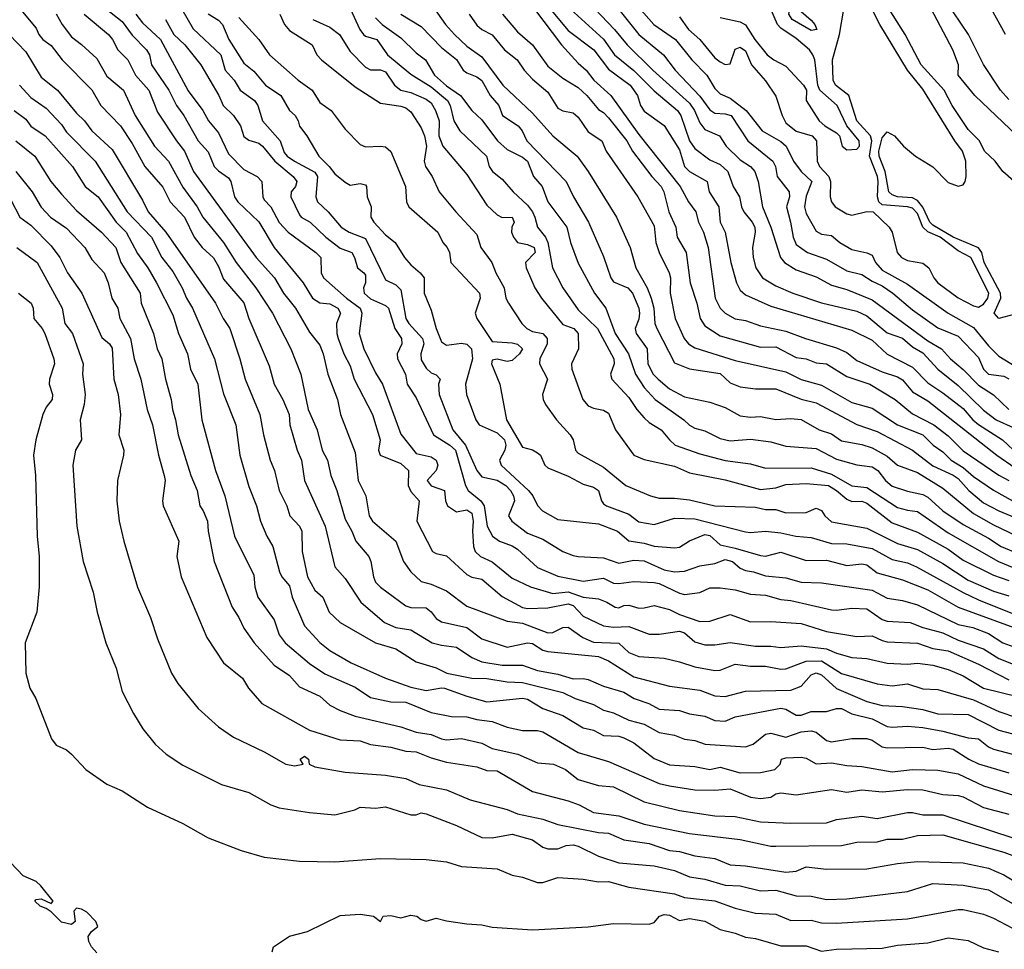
# Model space of a CAD drawing. Header units: metres. Extents: x -46681 to -43747, y -240911 to -237677.
# Tile 440 of 656: x -44790 to -44693, y -239508 to -239416. Entities that reach past the tile are written whole.
import ezdxf

# ---------------------------------------------------------------- set-up
doc = ezdxf.new("R2010")
doc.units = ezdxf.units.M
doc.layers.add('CONTOUR_INDEX', color=1, linetype='Continuous')
doc.layers.add('CONTOUR_INTER', color=3, linetype='Continuous')

msp = doc.modelspace()

# ---------------------------------------------------------------- linework, layer by layer
at = {"layer": 'CONTOUR_INDEX'}
for points, elevation in [([(-44730.095, -239413.149), (-44727.141, -239416.52), (-44724.997, -239418.02), (-44723.369, -239420.02), (-44721.894, -239421.52), (-44721.095, -239422.836), (-44720.595, -239423.36), (-44719.595, -239423.807), (-44718.029, -239425.02), (-44716.445, -239427.02), (-44714.595, -239428.064), (-44714.057, -239428.52), (-44713.34, -239430.02), (-44712.595, -239431.04), (-44711.537, -239432.02), (-44712.095, -239433.448), (-44712.254, -239434.52), (-44712.095, -239435.177), (-44711.095, -239436.905), (-44710.595, -239437.21), (-44709.595, -239437.357), (-44708.779, -239438.02), (-44707.595, -239438.734), (-44706.095, -239439.065), (-44705.595, -239439.293), (-44705.247, -239440.02), (-44704.595, -239440.78), (-44702.095, -239442.162), (-44698.095, -239445), (-44695.595, -239446.407), (-44694.095, -239448.247), (-44693.095, -239449.251), (-44689.095, -239451.67)], 75), ([(-44738.916, -239415.02), (-44736.234, -239418.52), (-44734.595, -239420.335), (-44733.816, -239421.02), (-44733.034, -239422.02), (-44731.383, -239423.52), (-44728.595, -239427.368), (-44724.522, -239432.52), (-44723.699, -239434.02), (-44722.973, -239435.02), (-44722.72, -239436.02), (-44722.222, -239437.02), (-44721.773, -239438.52), (-44721.082, -239443.52), (-44720.593, -239444.52), (-44720.086, -239445.02), (-44719.095, -239445.559), (-44718.095, -239445.73), (-44716.595, -239446.263), (-44714.095, -239446.777), (-44712.152, -239447.52), (-44709.095, -239448.42), (-44708.095, -239448.898), (-44707.095, -239449.677), (-44704.595, -239450.789), (-44703.095, -239451.287), (-44702.595, -239451.591), (-44701.595, -239452.754), (-44700.095, -239453.668), (-44693.29, -239459.02), (-44689.678, -239461.52)], 80), ([(-44691.095, -239445.009), (-44693.095, -239445.519), (-44693.558, -239445.02), (-44692.899, -239443.52), (-44692.921, -239443.02), (-44694.523, -239440.02), (-44694.745, -239439.02), (-44695.095, -239438.57), (-44697.595, -239437.522), (-44699.595, -239436.338), (-44699.894, -239436.02), (-44700.595, -239434.541), (-44701.095, -239433.884), (-44701.595, -239433.629), (-44703.099, -239433.52), (-44703.595, -239433.337), (-44703.953, -239433.02), (-44704.292, -239431.02), (-44704.877, -239429.52), (-44704.916, -239429.02), (-44704.595, -239427.704), (-44704.095, -239427.127), (-44703.378, -239427.52), (-44702.487, -239428.52), (-44701.31, -239429.52), (-44699.595, -239430.569), (-44698.095, -239432.102), (-44697.095, -239432.462), (-44696.595, -239432.353), (-44696.391, -239432.02), (-44696.304, -239431.52), (-44696.346, -239430.02), (-44696.682, -239429.02), (-44697.418, -239428.02), (-44700.595, -239422.911), (-44702.083, -239421.02), (-44704.811, -239416.52), (-44705.861, -239414.52)], 75), ([(-44783.333, -239415.52), (-44780.94, -239417.52), (-44780.544, -239418.02), (-44780.033, -239419.02), (-44779.042, -239420.02), (-44778.282, -239421.52), (-44776.956, -239423.02), (-44776.095, -239425.16), (-44774.246, -239428.02), (-44773.455, -239429.02), (-44772.568, -239431.02), (-44766.358, -239439.52), (-44764.561, -239441.52), (-44763.666, -239443.02), (-44762.48, -239444.52), (-44761.095, -239446.87), (-44760.095, -239448.158), (-44759.767, -239449.02), (-44759.314, -239451.02), (-44758.361, -239453.52), (-44758.053, -239455.02), (-44756.595, -239458.742), (-44756.309, -239461.52), (-44755.551, -239463.02), (-44755.211, -239465.02), (-44754.906, -239465.52), (-44752.595, -239467.506), (-44751.827, -239469.52), (-44751.093, -239470.52), (-44750.095, -239471.47), (-44749.095, -239471.757), (-44747.595, -239472.405), (-44745.595, -239473.925), (-44741.595, -239475.412), (-44740.095, -239475.594), (-44737.595, -239476.543), (-44737.095, -239476.505), (-44736.095, -239476.016), (-44735.595, -239476), (-44734.119, -239477.02), (-44733.095, -239477.467), (-44730.595, -239477.555), (-44729.595, -239478.494), (-44728.595, -239478.873), (-44726.095, -239479.061), (-44724.595, -239479.403), (-44723.095, -239479.914), (-44721.095, -239480.267), (-44720.595, -239480.233), (-44719.095, -239479.653), (-44717.595, -239479.849), (-44716.095, -239479.822), (-44714.595, -239480.149), (-44714.095, -239480.086), (-44712.095, -239479.347), (-44710.595, -239479.307), (-44708.595, -239480.548), (-44705.095, -239481.59), (-44703.595, -239481.784), (-44702.095, -239481.592), (-44700.595, -239482.082), (-44699.095, -239482.131), (-44695.595, -239483.162), (-44693.095, -239484.295), (-44689.595, -239485.505)], 95), ([(-44771.095, -239415.468), (-44770.095, -239416.085), (-44769.699, -239416.52), (-44769.063, -239418.02), (-44767.595, -239420.356), (-44766.595, -239421.142), (-44765.462, -239422.52), (-44763.934, -239423.52), (-44763.095, -239425.018), (-44762.517, -239425.52), (-44762.226, -239426.02), (-44762.095, -239426.554), (-44761.38, -239427.52), (-44760.198, -239429.52), (-44759.16, -239430.52), (-44758.595, -239431.254), (-44757.595, -239432.098), (-44757.095, -239432.369), (-44756.095, -239432.227), (-44755.595, -239432.356), (-44755.487, -239432.52), (-44755.411, -239433.52), (-44755.022, -239434.52), (-44755.064, -239435.52), (-44754.769, -239436.02), (-44753.595, -239437.283), (-44752.658, -239438.02), (-44751.741, -239439.52), (-44751.095, -239440.249), (-44750.172, -239441.02), (-44749.798, -239441.52), (-44749.785, -239443.02), (-44749.095, -239444.697), (-44748.597, -239446.52), (-44748.095, -239447.825), (-44747.595, -239448.179), (-44746.095, -239447.954), (-44745.595, -239448.056), (-44745.13, -239448.52), (-44745.027, -239449.52), (-44745.7, -239452.02), (-44745.626, -239453.02), (-44744.689, -239455.52), (-44744.369, -239456.02), (-44742.595, -239456.815), (-44741.876, -239457.52), (-44741.748, -239458.02), (-44741.842, -239458.52), (-44742.347, -239459.52), (-44742.209, -239460.02), (-44739.509, -239462.52), (-44739.06, -239463.02), (-44738.595, -239464.001), (-44738.101, -239464.52), (-44736.595, -239465.377), (-44732.595, -239465.805), (-44730.714, -239466.52), (-44729.595, -239467.487), (-44728.095, -239467.691), (-44727.095, -239467.995), (-44725.095, -239468.178), (-44724.595, -239468.08), (-44723.595, -239467.485), (-44722.095, -239466.852), (-44721.595, -239466.933), (-44720.595, -239467.871), (-44719.095, -239468.182), (-44716.595, -239468.929), (-44716.095, -239468.979), (-44714.595, -239468.605), (-44712.095, -239469.418), (-44710.095, -239469.388), (-44708.095, -239469.895), (-44706.595, -239469.75), (-44706.095, -239469.846), (-44705.095, -239470.624), (-44702.595, -239471.331), (-44700.095, -239472.321), (-44697.095, -239474.01), (-44691.595, -239476.021)], 90), ([(-44754.595, -239415.866), (-44753.923, -239416.52), (-44752.095, -239417.848), (-44750.595, -239419.308), (-44749.648, -239420.02), (-44748.758, -239421.52), (-44747.595, -239422.571), (-44746.207, -239423.52), (-44745.101, -239425.02), (-44744.095, -239425.92), (-44742.564, -239428.02), (-44741.595, -239428.87), (-44740.095, -239429.619), (-44739.592, -239430.02), (-44739.01, -239431.52), (-44738.14, -239432.52), (-44737.587, -239434.02), (-44735.72, -239436.52), (-44735.34, -239438.02), (-44734.595, -239440.069), (-44732.984, -239443.02), (-44731.879, -239444.52), (-44730.956, -239447.02), (-44729.625, -239449.02), (-44728.935, -239451.02), (-44728.095, -239452.354), (-44727.008, -239453.52), (-44724.159, -239455.52), (-44723.595, -239456.064), (-44723.095, -239456.352), (-44722.095, -239456.63), (-44720.595, -239457.384), (-44719.595, -239457.594), (-44717.595, -239457.431), (-44715.595, -239457.705), (-44714.095, -239458.142), (-44711.095, -239458.359), (-44709.095, -239459.416), (-44707.095, -239459.957), (-44705.595, -239460.16), (-44705.018, -239460.52), (-44704.272, -239461.52), (-44703.595, -239462.065), (-44702.095, -239462.58), (-44700.595, -239462.903), (-44700.095, -239463.177), (-44698.595, -239464.503), (-44696.595, -239465.864), (-44694.095, -239467.206), (-44692.839, -239468.02), (-44691.095, -239468.754)], 85), ([(-44790.268, -239425.02), (-44789.095, -239425.871), (-44788.595, -239426.559), (-44787.196, -239427.52), (-44784.49, -239430.52), (-44783.261, -239432.52), (-44781.961, -239433.52), (-44780.194, -239436.02), (-44779.214, -239437.02), (-44778.095, -239439.136), (-44777.065, -239440.52), (-44776.199, -239442.02), (-44774.595, -239445.163), (-44774.024, -239447.02), (-44773.145, -239449.02), (-44772.839, -239450.52), (-44772.133, -239452.02), (-44771.728, -239455.52), (-44770.369, -239460.52), (-44769.47, -239463.02), (-44768.518, -239467.02), (-44766.595, -239470.863), (-44766.504, -239472.02), (-44766.22, -239473.02), (-44764.595, -239475.28), (-44764.095, -239476.733), (-44763.518, -239477.52), (-44761.095, -239479.588), (-44759.595, -239480.582), (-44756.595, -239481.92), (-44755.095, -239482.935), (-44753.095, -239483.362), (-44751.595, -239483.405), (-44749.095, -239484.411), (-44747.095, -239484.801), (-44745.595, -239484.832), (-44744.595, -239485.115), (-44743.095, -239485.285), (-44741.595, -239485.858), (-44740.095, -239486.183), (-44738.595, -239486.185), (-44738.095, -239486.322), (-44734.595, -239488.353), (-44731.595, -239489.25), (-44726.595, -239491.417), (-44725.595, -239491.647), (-44723.095, -239492.026), (-44721.095, -239492.056), (-44719.595, -239491.929), (-44717.595, -239492.747), (-44716.595, -239492.905), (-44715.595, -239492.758), (-44715.095, -239492.446), (-44714.595, -239492.327), (-44713.095, -239492.543), (-44709.595, -239492.005), (-44708.095, -239492.264), (-44706.595, -239492.041), (-44704.595, -239492.248), (-44702.095, -239491.999), (-44700.595, -239492.041), (-44698.595, -239492.512), (-44697.095, -239492.595), (-44696.595, -239492.731), (-44694.595, -239493.772), (-44692.095, -239494.441)], 100), ([(-44789.822, -239443.02), (-44788.564, -239444.02), (-44788.376, -239444.52), (-44788.325, -239445.52), (-44787.491, -239446.52), (-44787.234, -239447.02), (-44786.322, -239449.52), (-44786.278, -239450.02), (-44786.77, -239451.52), (-44786.791, -239452.02), (-44786.453, -239453.02), (-44786.491, -239453.52), (-44787.095, -239454.291), (-44787.438, -239455.02), (-44788.106, -239457.52), (-44788.336, -239459.02), (-44788.155, -239461.02), (-44787.996, -239467.02), (-44787.784, -239469.02), (-44787.771, -239472.02), (-44788.03, -239474.52), (-44789.162, -239477.52), (-44789.1, -239480.52), (-44788.702, -239482.02), (-44788.112, -239483.02), (-44786.553, -239487.02), (-44786.095, -239487.644), (-44785.095, -239488.096), (-44784.6, -239488.52), (-44783.195, -239490.02), (-44781.095, -239491.492), (-44779.595, -239492.143), (-44777.095, -239493.74), (-44773.595, -239495.369), (-44771.095, -239496.759), (-44767.853, -239498.02), (-44765.595, -239498.682), (-44762.095, -239499.066), (-44758.595, -239499.158), (-44754.095, -239498.803), (-44749.595, -239498.909), (-44747.595, -239499.155), (-44746.095, -239499.601), (-44742.595, -239499.824), (-44741.095, -239500.452), (-44740.095, -239500.651), (-44738.595, -239501.17), (-44738.095, -239501.172), (-44736.595, -239500.69), (-44734.095, -239500.867), (-44732.595, -239501.131), (-44731.595, -239501.093), (-44729.595, -239501.648), (-44725.095, -239502.286), (-44724.095, -239502.672), (-44721.095, -239502.996), (-44719.095, -239503.727), (-44717.095, -239504.206), (-44715.095, -239504.315), (-44713.595, -239504.925), (-44711.595, -239504.888), (-44710.595, -239505.17), (-44709.095, -239505.192), (-44702.095, -239504.771), (-44697.095, -239503.856), (-44696.595, -239503.856), (-44694.595, -239504.304), (-44693.595, -239504.697), (-44691.096, -239506.02)], 105), ([(-44782.095, -239508.125), (-44782.617, -239507.52), (-44782.896, -239507.02), (-44782.934, -239506.52), (-44782.608, -239506.02), (-44781.992, -239505.52), (-44782.179, -239505.02), (-44783.095, -239504.126), (-44783.595, -239503.829), (-44784.095, -239503.731), (-44784.369, -239504.02), (-44784.233, -239505.02), (-44784.595, -239505.334), (-44785.595, -239505.098), (-44786.595, -239504.089), (-44787.095, -239503.736), (-44787.679, -239503.52), (-44788.202, -239503.02), (-44788.095, -239502.868), (-44787.595, -239502.802), (-44786.595, -239503.265), (-44786.394, -239503.02), (-44787.604, -239501.52), (-44788.095, -239501.07), (-44789.377, -239500.52), (-44790.595, -239499.245)], 105)]:
    msp.add_lwpolyline(points, dxfattribs=dict(at, elevation=elevation))
at = {"layer": 'CONTOUR_INTER'}
for points, elevation in [([(-44692.418, -239417.52), (-44695.987, -239411.02)], 79), ([(-44691.279, -239427.52), (-44695.45, -239423.52), (-44697.098, -239421.52), (-44697.079, -239420.52), (-44697.617, -239419.02), (-44701.317, -239412.02)], 77), ([(-44738.595, -239413.472), (-44735.595, -239417.129), (-44733.053, -239419.02), (-44731.595, -239420.922), (-44729.48, -239422.52), (-44728.741, -239423.52), (-44728.432, -239424.52), (-44728.095, -239425.08), (-44726.095, -239426.499), (-44724.595, -239428.894), (-44724.094, -239430.52), (-44723.595, -239431.026), (-44721.861, -239432.02), (-44721.675, -239433.02), (-44720.712, -239434.52), (-44720.573, -239436.02), (-44720.075, -239437.02), (-44719.519, -239440.02), (-44718.968, -239442.02), (-44718.595, -239442.738), (-44718.095, -239443.187), (-44715.595, -239444.312), (-44707.595, -239446.691), (-44705.595, -239447.668), (-44704.095, -239449.048), (-44701.595, -239450.323), (-44700.095, -239451.887), (-44698.595, -239452.861), (-44696.595, -239454.406), (-44695.664, -239455.52), (-44695.095, -239455.996), (-44692.71, -239457.52), (-44691.102, -239459.02)], 79), ([(-44733.595, -239414.274), (-44731.011, -239417.02), (-44729.773, -239418.52), (-44727.218, -239421.02), (-44723.595, -239424.28), (-44723.1, -239425.02), (-44722.595, -239426.231), (-44722.095, -239426.871), (-44720.657, -239427.52), (-44719.998, -239428.52), (-44718.595, -239429.894), (-44717.6, -239430.52), (-44717.164, -239431.02), (-44716.845, -239432.02), (-44716.409, -239434.52), (-44715.576, -239436.52), (-44714.638, -239439.52), (-44714.224, -239440.02), (-44713.095, -239440.737), (-44711.095, -239441.407), (-44709.595, -239442.24), (-44708.095, -239442.668), (-44705.595, -239443.678), (-44700.095, -239447.723), (-44698.74, -239448.52), (-44697.862, -239449.52), (-44696.595, -239450.552), (-44695.095, -239452.1), (-44693.595, -239453.072), (-44692.095, -239454.528)], 77), ([(-44731.358, -239414.02), (-44728.617, -239417.52), (-44726.18, -239419.52), (-44725.017, -239421.02), (-44722.595, -239423.586), (-44721.595, -239424.941), (-44721.095, -239425.262), (-44720.095, -239425.335), (-44719.501, -239425.52), (-44717.867, -239428.02), (-44715.37, -239430.02), (-44715.137, -239430.52), (-44714.964, -239431.52), (-44713.775, -239433.02), (-44713.733, -239433.52), (-44714.044, -239434.52), (-44713.63, -239436.02), (-44713.383, -239437.52), (-44713.095, -239438.217), (-44711.976, -239439.02), (-44710.095, -239439.679), (-44708.095, -239440.819), (-44706.595, -239441.188), (-44705.595, -239441.851), (-44704.595, -239442.315), (-44703.547, -239443.02), (-44701.595, -239444.677), (-44699.095, -239446.46), (-44697.095, -239447.272), (-44695.095, -239449.382), (-44694.589, -239450.52), (-44694.095, -239451.016), (-44692.595, -239451.232), (-44692.095, -239451.479)], 76), ([(-44789.595, -239415.071), (-44788.095, -239416.9), (-44787.828, -239417.52), (-44787.418, -239418.02), (-44786.595, -239418.586), (-44785.519, -239420.02), (-44782.595, -239422.987), (-44781.703, -239424.52), (-44779.751, -239426.52), (-44778.595, -239428.271), (-44777.347, -239430.52), (-44775.595, -239432.57), (-44774.869, -239434.02), (-44773.43, -239435.52), (-44772.479, -239437.52), (-44771.706, -239438.52), (-44770.595, -239439.556), (-44770.095, -239440.41), (-44769.595, -239441.651), (-44767.595, -239443.986), (-44767.079, -239445.52), (-44765.095, -239450.207), (-44764.61, -239452.02), (-44763.741, -239453.52), (-44763.11, -239455.02), (-44763.041, -239456.02), (-44762.335, -239458.52), (-44761.907, -239459.52), (-44761.605, -239461.52), (-44759.556, -239466.02), (-44758.602, -239470.02), (-44757.595, -239471.203), (-44756.031, -239473.52), (-44753.691, -239475.52), (-44752.595, -239476.007), (-44751.095, -239476.256), (-44749.008, -239477.52), (-44748.095, -239477.778), (-44746.595, -239477.964), (-44745.095, -239478.982), (-44744.095, -239479.414), (-44742.095, -239479.75), (-44740.095, -239479.746), (-44738.595, -239480.265), (-44736.595, -239480.615), (-44735.095, -239481.098), (-44734.095, -239481.055), (-44733.595, -239481.167), (-44732.095, -239481.81), (-44730.095, -239482.418), (-44729.08, -239483.02), (-44727.626, -239483.52), (-44726.595, -239484.074), (-44724.595, -239484.227), (-44723.595, -239484.539), (-44722.095, -239484.761), (-44721.095, -239485.188), (-44720.095, -239485.263), (-44719.095, -239484.833), (-44714.595, -239483.978), (-44714.095, -239484.089), (-44713.095, -239484.678), (-44712.595, -239484.672), (-44711.595, -239484.305), (-44710.095, -239484.295), (-44709.095, -239484.012), (-44708.595, -239484.016), (-44707.595, -239484.544), (-44705.595, -239485.046), (-44704.095, -239485.784), (-44703.595, -239485.867), (-44702.095, -239485.765), (-44700.595, -239485.899), (-44698.595, -239486.254), (-44696.095, -239486.918), (-44695.095, -239487.018), (-44694.095, -239487.801), (-44693.595, -239488.03), (-44691.095, -239488.673)], 97), ([(-44781.143, -239415.02), (-44779.595, -239416.235), (-44778.595, -239417.574), (-44777.201, -239419.02), (-44776.906, -239419.52), (-44776.685, -239420.52), (-44774.985, -239423.02), (-44774.237, -239424.52), (-44773.502, -239425.52), (-44772.095, -239427.996), (-44771.095, -239429.079), (-44770.522, -239430.52), (-44770.095, -239430.965), (-44769.095, -239431.657), (-44768.878, -239432.02), (-44768.514, -239433.52), (-44768.183, -239434.02), (-44766.095, -239435.994), (-44764.593, -239438.52), (-44761.749, -239442.02), (-44760.81, -239443.52), (-44760.095, -239443.979), (-44759.095, -239444.091), (-44758.325, -239444.52), (-44758.054, -239445.02), (-44758.428, -239446.02), (-44758.415, -239447.02), (-44758.276, -239447.52), (-44757.735, -239449.02), (-44757.095, -239450.212), (-44756.688, -239451.52), (-44754.897, -239455.02), (-44754.138, -239457.52), (-44754.285, -239458.52), (-44754.126, -239459.02), (-44752.095, -239459.834), (-44751.335, -239460.52), (-44751.356, -239462.02), (-44751.095, -239462.619), (-44750.28, -239463.52), (-44750.522, -239465.52), (-44748.986, -239468.52), (-44748.595, -239468.73), (-44747.595, -239468.938), (-44745.595, -239470.791), (-44745.095, -239471.068), (-44744.095, -239471.253), (-44742.095, -239472.954), (-44740.095, -239474.049), (-44739.595, -239474.145), (-44737.595, -239474.069), (-44735.595, -239473.677), (-44735.095, -239473.851), (-44734.095, -239474.907), (-44732.095, -239475.847), (-44731.095, -239475.994), (-44729.595, -239475.923), (-44727.595, -239476.689), (-44726.595, -239476.68), (-44724.595, -239476.384), (-44724.095, -239476.534), (-44723.095, -239477.43), (-44722.095, -239477.728), (-44721.095, -239477.729), (-44719.595, -239477.51), (-44717.095, -239477.867), (-44715.595, -239477.85), (-44714.595, -239477.99), (-44712.595, -239477.838), (-44710.095, -239478.132), (-44709.095, -239478.571), (-44707.595, -239478.98), (-44706.095, -239479.095), (-44704.095, -239479.527), (-44702.095, -239479.655), (-44701.095, -239479.526), (-44699.595, -239479.734), (-44698.095, -239480.18), (-44696.595, -239480.801), (-44694.595, -239482.008), (-44691.095, -239482.877)], 94), ([(-44773.714, -239415.02), (-44772.595, -239416.937), (-44769.869, -239419.52), (-44769.429, -239421.02), (-44768.529, -239422.02), (-44767.944, -239423.02), (-44766.542, -239424.02), (-44766.222, -239424.52), (-44765.743, -239426.02), (-44764.011, -239428.02), (-44763.595, -239429.166), (-44763.31, -239429.52), (-44762.578, -239430.02), (-44760.595, -239431.103), (-44760.33, -239431.52), (-44760.491, -239433.52), (-44760.316, -239434.02), (-44759.253, -239435.02), (-44757.972, -239436.52), (-44757.208, -239437.02), (-44755.595, -239437.645), (-44753.595, -239441.721), (-44752.595, -239442.227), (-44752.095, -239442.718), (-44751.605, -239445.52), (-44751.312, -239446.02), (-44749.941, -239447.52), (-44749.834, -239448.02), (-44750.12, -239449.02), (-44750.095, -239449.599), (-44749.595, -239450.443), (-44749.095, -239450.908), (-44748.595, -239451.077), (-44748.22, -239451.52), (-44748.378, -239452.02), (-44748.313, -239453.02), (-44746.971, -239456.52), (-44745.714, -239458.02), (-44744.595, -239460.527), (-44744.095, -239461.166), (-44742.595, -239461.492), (-44741.735, -239462.02), (-44741.258, -239462.52), (-44740.964, -239463.02), (-44740.862, -239463.52), (-44741.476, -239465.02), (-44741.128, -239465.52), (-44739.595, -239466.718), (-44738.095, -239467.297), (-44736.095, -239468.517), (-44735.095, -239468.902), (-44734.595, -239469.029), (-44732.095, -239469.138), (-44730.595, -239469.676), (-44729.095, -239469.384), (-44728.095, -239469.456), (-44726.095, -239470.319), (-44725.095, -239470.514), (-44724.095, -239470.477), (-44722.595, -239469.933), (-44721.095, -239469.718), (-44720.095, -239469.319), (-44719.354, -239469.52), (-44718.595, -239470.184), (-44718.095, -239470.4), (-44717.281, -239470.52), (-44716.095, -239470.924), (-44714.095, -239471.138), (-44712.595, -239471.543), (-44710.595, -239471.628), (-44705.595, -239472.349), (-44704.095, -239473.113), (-44702.595, -239473.358), (-44701.095, -239473.799), (-44697.095, -239475.714), (-44695.639, -239476.02), (-44694.095, -239476.613), (-44692.684, -239477.52), (-44691.595, -239477.917)], 91), ([(-44757.095, -239414.962), (-44756.142, -239417.02), (-44755.776, -239417.52), (-44755.595, -239417.689), (-44754.45, -239418.02), (-44753.399, -239419.52), (-44751.095, -239421.434), (-44749.095, -239422.66), (-44747.505, -239424.02), (-44747.212, -239424.52), (-44746.858, -239426.02), (-44746.281, -239427.02), (-44743.635, -239429.52), (-44743.387, -239430.52), (-44743.035, -239431.02), (-44742.095, -239431.77), (-44741.019, -239433.02), (-44739.595, -239434.342), (-44739.109, -239435.02), (-44738.859, -239435.52), (-44738.622, -239436.52), (-44737.83, -239437.52), (-44737.602, -239438.02), (-44737.132, -239440.52), (-44736.119, -239442.52), (-44734.595, -239444.67), (-44732.678, -239446.52), (-44731.081, -239449.52), (-44731.036, -239450.02), (-44731.405, -239451.02), (-44731.262, -239451.52), (-44729.595, -239453.316), (-44728.815, -239454.52), (-44728.095, -239455.332), (-44727.595, -239455.807), (-44726.416, -239456.52), (-44725.595, -239457.521), (-44725.011, -239458.02), (-44722.595, -239458.877), (-44720.095, -239459.552), (-44717.595, -239459.888), (-44716.095, -239460.302), (-44711.595, -239460.282), (-44709.595, -239460.887), (-44707.595, -239462.032), (-44706.095, -239462.217), (-44703.095, -239464.166), (-44702.095, -239464.45), (-44701.095, -239464.561), (-44698.095, -239466.695), (-44693.131, -239469.52), (-44691.595, -239470.119)], 86), ([(-44749.106, -239414.52), (-44747.703, -239416.52), (-44746.787, -239417.52), (-44745.595, -239418.65), (-44744.095, -239419.702), (-44742.029, -239422.52), (-44739.095, -239425.277), (-44737.095, -239427.514), (-44734.686, -239429.52), (-44733.594, -239431.02), (-44730.825, -239435.52), (-44729.48, -239438.52), (-44728.901, -239440.52), (-44727.786, -239442.52), (-44727.389, -239443.52), (-44727.13, -239444.52), (-44727.023, -239446.02), (-44726.845, -239446.52), (-44725.095, -239449.918), (-44723.595, -239450.494), (-44720.595, -239450.968), (-44719.595, -239451.877), (-44718.595, -239452.263), (-44717.095, -239452.486), (-44715.095, -239452.483), (-44712.595, -239453.492), (-44711.095, -239453.841), (-44707.095, -239455.996), (-44705.095, -239456.67), (-44701.595, -239458.539), (-44699.595, -239460.075), (-44697.595, -239460.983), (-44697.095, -239461.334), (-44696.036, -239462.52), (-44694.595, -239463.713), (-44693.095, -239464.519), (-44691.095, -239465.339)], 83), ([(-44735.358, -239415.02), (-44732.095, -239417.983), (-44730.999, -239419.52), (-44729.095, -239421.055), (-44727.095, -239423.078), (-44724.779, -239425.02), (-44724.468, -239425.52), (-44723.596, -239428.02), (-44723.095, -239428.749), (-44721.595, -239429.888), (-44720.595, -239430.332), (-44719.812, -239431.02), (-44719.285, -239432.52), (-44718.674, -239433.52), (-44718.485, -239434.52), (-44718.251, -239435.02), (-44717.427, -239436.02), (-44717.175, -239436.52), (-44717.118, -239437.02), (-44717.405, -239438.52), (-44717.339, -239439.52), (-44717.076, -239440.52), (-44716.421, -239441.52), (-44715.095, -239442.309), (-44713.401, -239443.02), (-44710.595, -239444.004), (-44707.095, -239444.812), (-44706.095, -239445.26), (-44704.095, -239446.935), (-44702.595, -239447.487), (-44701.595, -239448.313), (-44700.595, -239448.932), (-44699.095, -239450.537), (-44697.095, -239452.146), (-44694.595, -239454.564), (-44693.353, -239455.52), (-44691.595, -239456.331)], 78), ([(-44724.595, -239415.778), (-44723.699, -239417.02), (-44722.598, -239418.02), (-44721.095, -239419.828), (-44720.595, -239420.209), (-44720.095, -239420.484), (-44719.595, -239420.393), (-44719.095, -239418.952), (-44718.595, -239418.758), (-44718.095, -239419.125), (-44717.5, -239420.52), (-44716.095, -239422.1), (-44715.095, -239423.611), (-44714.478, -239425.52), (-44714.095, -239426.235), (-44713.095, -239427.036), (-44711.516, -239427.52), (-44711.082, -239428.02), (-44710.998, -239430.02), (-44710.781, -239430.52), (-44709.846, -239431.52), (-44709.696, -239432.02), (-44709.712, -239433.52), (-44709.598, -239434.02), (-44709.218, -239434.52), (-44708.095, -239435.213), (-44707.595, -239435.351), (-44706.095, -239434.969), (-44705.476, -239435.02), (-44703.9, -239436.52), (-44703.595, -239437.026), (-44703.132, -239439.02), (-44702.679, -239439.52), (-44702.095, -239439.811), (-44700.595, -239440.061), (-44699.997, -239440.52), (-44699.502, -239441.52), (-44699.093, -239442.02), (-44697.095, -239443.506), (-44695.595, -239444.283), (-44695.095, -239444.408), (-44694.595, -239444.105), (-44694.176, -239443.52), (-44694.077, -239443.02), (-44695.857, -239439.52), (-44697.095, -239438.847), (-44698.884, -239437.52), (-44700.095, -239436.977), (-44700.574, -239436.52), (-44701.095, -239435.162), (-44701.595, -239434.639), (-44702.095, -239434.5), (-44704.595, -239434.316), (-44704.939, -239434.02), (-44705.046, -239433.52), (-44704.984, -239432.02), (-44705.073, -239431.52), (-44705.852, -239429.52), (-44705.607, -239428.02), (-44705.735, -239427.52), (-44707.105, -239426.02), (-44707.888, -239423.52), (-44709.185, -239422.52), (-44709.416, -239422.02), (-44709.509, -239420.02), (-44708.793, -239417.52), (-44708.365, -239415.02)], 74), ([(-44720.595, -239415.82), (-44718.595, -239416.274), (-44718.095, -239416.55), (-44717.171, -239418.02), (-44715.959, -239419.52), (-44715.291, -239420.02), (-44714.095, -239420.629), (-44712.348, -239422.52), (-44712.063, -239423.02), (-44712.089, -239424.02), (-44710.813, -239426.02), (-44710.254, -239426.52), (-44709.095, -239427.204), (-44708.82, -239427.52), (-44708.533, -239428.52), (-44708.095, -239428.897), (-44707.095, -239428.835), (-44706.817, -239428.52), (-44706.853, -239428.02), (-44708.075, -239426.52), (-44709.045, -239424.52), (-44710.757, -239423.02), (-44710.932, -239422.52), (-44711.245, -239420.02), (-44711.422, -239419.52), (-44711.781, -239419.02), (-44713.095, -239417.921), (-44714.595, -239416.895), (-44714.94, -239416.52), (-44715.598, -239415.02)], 73), ([(-44713.712, -239415.02), (-44713.595, -239414.891), (-44713.095, -239414.904), (-44712.595, -239415.231), (-44711.595, -239416.11), (-44711.244, -239416.52), (-44711.032, -239417.02), (-44711.595, -239417.131), (-44713.479, -239416.02), (-44713.79, -239415.52), (-44713.712, -239415.02)], 74), ([(-44691.595, -239431.999), (-44692.7, -239431.02), (-44693.46, -239430.02), (-44694.482, -239429.02), (-44694.99, -239428.02), (-44696.095, -239426.897), (-44697.68, -239424.52), (-44698.477, -239423.02), (-44700.735, -239420.52), (-44702.328, -239417.52), (-44703.907, -239415.02)], 76), ([(-44692.095, -239423.929), (-44692.926, -239423.02), (-44694.595, -239420.476), (-44696.076, -239417.52), (-44697.595, -239415.267)], 78), ([(-44786.095, -239415.488), (-44785.531, -239416.52), (-44784.595, -239417.749), (-44783.595, -239418.483), (-44782.095, -239419.878), (-44781.095, -239421.618), (-44779.466, -239423.02), (-44778.32, -239425.52), (-44776.39, -239428.52), (-44775.034, -239430.02), (-44773.595, -239432.591), (-44772.177, -239434.52), (-44771.648, -239435.52), (-44769.595, -239438.03), (-44768.329, -239440.02), (-44766.399, -239442.52), (-44764.75, -239445.02), (-44762.937, -239448.52), (-44761.965, -239451.02), (-44761.246, -239454.52), (-44760.366, -239456.52), (-44759.854, -239458.52), (-44759.334, -239459.52), (-44759, -239461.02), (-44758.411, -239462.52), (-44757.595, -239465.34), (-44756.924, -239466.52), (-44756.539, -239467.52), (-44755.262, -239469.02), (-44755.056, -239469.52), (-44754.807, -239471.02), (-44754.595, -239471.537), (-44754.095, -239472.042), (-44751.595, -239473.887), (-44751.095, -239474.04), (-44749.595, -239474.094), (-44749.095, -239474.47), (-44748.595, -239475.12), (-44748.095, -239475.462), (-44745.595, -239476.03), (-44744.095, -239477.134), (-44741.595, -239477.948), (-44739.595, -239477.545), (-44739.095, -239477.596), (-44738.095, -239478.261), (-44737.595, -239478.389), (-44732.595, -239478.868), (-44731.595, -239479.305), (-44729.095, -239480.905), (-44725.595, -239481.818), (-44722.595, -239482.221), (-44721.095, -239482.749), (-44720.095, -239482.816), (-44718.095, -239482.316), (-44713.595, -239482.202), (-44712.595, -239481.807), (-44711.595, -239480.693), (-44711.095, -239480.488), (-44710.595, -239480.679), (-44709.095, -239482.044), (-44706.095, -239483.311), (-44704.595, -239483.727), (-44702.595, -239483.801), (-44700.595, -239484.097), (-44699.095, -239484.545), (-44696.095, -239484.62), (-44693.095, -239486.144), (-44690.095, -239486.95)], 96), ([(-44778.233, -239415.52), (-44777.595, -239416.368), (-44775.809, -239418.02), (-44773.095, -239423.071), (-44771.633, -239425.02), (-44771.091, -239426.02), (-44770.095, -239427.215), (-44769.095, -239429.297), (-44767.595, -239430.846), (-44766.28, -239431.52), (-44765.796, -239432.02), (-44765.712, -239433.52), (-44765.595, -239433.83), (-44764.926, -239434.52), (-44764.095, -239436.052), (-44763.221, -239437.02), (-44760.479, -239439.02), (-44759.996, -239439.52), (-44759.972, -239441.02), (-44759.72, -239441.52), (-44757.449, -239443.52), (-44756.097, -239444.52), (-44755.945, -239445.02), (-44756.223, -239447.02), (-44755.743, -239448.52), (-44754.595, -239450.911), (-44753.911, -239452.02), (-44752.095, -239456.939), (-44750.595, -239458.839), (-44749.095, -239459.193), (-44748.592, -239459.52), (-44748.44, -239460.02), (-44748.616, -239460.52), (-44749.504, -239461.52), (-44749.095, -239462.042), (-44747.774, -239462.52), (-44747.689, -239463.52), (-44747.479, -239464.02), (-44746.595, -239464.595), (-44745.595, -239464.424), (-44745.095, -239464.757), (-44744.95, -239465.52), (-44745.03, -239466.52), (-44744.932, -239468.02), (-44744.775, -239468.52), (-44744.236, -239469.02), (-44743.095, -239469.558), (-44741.095, -239471.156), (-44739.311, -239472.02), (-44737.095, -239472.665), (-44735.595, -239472.517), (-44734.095, -239473.038), (-44732.595, -239473.206), (-44731.761, -239473.52), (-44730.942, -239474.02), (-44730.595, -239474.071), (-44730.095, -239473.856), (-44729.595, -239473.834), (-44728.595, -239474.102), (-44728.095, -239474.084), (-44727.095, -239473.86), (-44725.595, -239474.235), (-44724.595, -239474.73), (-44722.595, -239475.436), (-44721.595, -239475.393), (-44719.595, -239474.748), (-44717.595, -239475.465), (-44715.595, -239475.428), (-44712.595, -239475.612), (-44710.095, -239476.422), (-44707.095, -239476.901), (-44705.595, -239476.845), (-44704.595, -239477.321), (-44704.095, -239477.421), (-44701.095, -239477.575), (-44699.595, -239478.098), (-44698.095, -239478.313), (-44695.095, -239479.648), (-44692.095, -239481.179)], 93), ([(-44775.322, -239416.02), (-44774.495, -239417.52), (-44773.4, -239418.52), (-44771.832, -239420.52), (-44770.041, -239423.52), (-44769.637, -239424.52), (-44768.609, -239425.52), (-44767.925, -239426.52), (-44767.595, -239427.571), (-44767.095, -239427.924), (-44766.095, -239428.239), (-44765.74, -239428.52), (-44764.544, -239430.02), (-44762.733, -239431.52), (-44762.366, -239432.02), (-44762.499, -239432.52), (-44762.904, -239433.02), (-44762.956, -239433.52), (-44762.095, -239435.303), (-44761.927, -239435.52), (-44761.054, -239436.02), (-44759.485, -239437.52), (-44758.095, -239438.581), (-44756.937, -239439.02), (-44756.652, -239439.52), (-44756.372, -239440.52), (-44755.735, -239441.02), (-44755.595, -239441.268), (-44755.584, -239442.02), (-44755.769, -239442.52), (-44755.708, -239443.02), (-44755.095, -239443.599), (-44753.595, -239444.262), (-44753.326, -239444.52), (-44752.688, -239446.52), (-44752.04, -239447.52), (-44752.003, -239448.02), (-44752.453, -239449.02), (-44752.437, -239449.52), (-44751.632, -239451.02), (-44751.464, -239452.02), (-44750.595, -239453.367), (-44748.884, -239457.02), (-44747.272, -239458.02), (-44746.705, -239458.52), (-44745.714, -239462.02), (-44745.457, -239462.52), (-44744.206, -239463.52), (-44743.875, -239464.02), (-44743.572, -239466.02), (-44743.064, -239467.02), (-44742.369, -239467.52), (-44741.095, -239467.956), (-44740.595, -239468.28), (-44738.595, -239470.113), (-44736.595, -239470.973), (-44734.095, -239471.464), (-44732.095, -239471.155), (-44731.095, -239471.641), (-44730.595, -239471.697), (-44729.095, -239471.474), (-44727.095, -239471.588), (-44726.595, -239471.68), (-44724.595, -239472.635), (-44724.095, -239472.756), (-44722.595, -239472.574), (-44721.595, -239472.121), (-44720.595, -239472.106), (-44719.095, -239472.304), (-44717.595, -239472.72), (-44716.095, -239472.82), (-44714.595, -239473.257), (-44713.595, -239473.365), (-44709.595, -239474.276), (-44709.095, -239474.326), (-44707.595, -239474.124), (-44706.095, -239474.189), (-44704.595, -239475.243), (-44704.095, -239475.384), (-44701.841, -239475.52), (-44700.595, -239476.018), (-44698.595, -239476.543), (-44697.095, -239477.256), (-44694.595, -239478.125), (-44693.095, -239479.093), (-44687.595, -239481.246)], 92), ([(-44768.095, -239415.836), (-44766.11, -239418.02), (-44765.05, -239419.52), (-44762.213, -239422.02), (-44760.856, -239423.02), (-44760.095, -239424.206), (-44758.966, -239425.02), (-44757.595, -239426.854), (-44756.095, -239428.374), (-44755.595, -239428.611), (-44754.095, -239428.52), (-44753.595, -239428.6), (-44753.095, -239429.043), (-44751.629, -239432.52), (-44751.534, -239434.02), (-44751.316, -239434.52), (-44748.453, -239437.02), (-44747.942, -239438.02), (-44747.509, -239438.52), (-44747.308, -239439.02), (-44747.16, -239440.02), (-44744.347, -239443.02), (-44744.276, -239443.52), (-44744.773, -239445.02), (-44744.591, -239445.52), (-44743.095, -239447.816), (-44741.095, -239447.925), (-44740.595, -239448.077), (-44740.094, -239448.52), (-44740.389, -239449.02), (-44741.095, -239449.666), (-44741.595, -239449.766), (-44742.595, -239449.545), (-44743.095, -239449.634), (-44743.141, -239450.02), (-44742.319, -239452.02), (-44741.664, -239455.52), (-44740.095, -239458.226), (-44739.095, -239458.498), (-44738.595, -239458.776), (-44738.317, -239459.02), (-44737.897, -239460.02), (-44737.595, -239460.271), (-44735.595, -239461.089), (-44734.095, -239461.864), (-44733.095, -239462.182), (-44732.585, -239462.52), (-44732.3, -239463.52), (-44732.095, -239463.809), (-44731.813, -239464.02), (-44729.595, -239464.825), (-44728.595, -239465.58), (-44727.095, -239465.843), (-44725.095, -239465.23), (-44723.095, -239465.313), (-44718.095, -239466.585), (-44717.595, -239466.651), (-44716.095, -239466.512), (-44714.595, -239466.687), (-44713.121, -239467.02), (-44711.595, -239467.135), (-44709.595, -239467.736), (-44708.095, -239467.763), (-44705.595, -239468.237), (-44703.595, -239469.315), (-44702.095, -239469.636), (-44701.204, -239470.02), (-44696.595, -239472.585), (-44695.095, -239473.302), (-44690.595, -239475.087)], 89), ([(-44764.046, -239415.52), (-44763.59, -239416.52), (-44763.095, -239417.119), (-44760.856, -239418.52), (-44760.372, -239419.52), (-44759.912, -239420.02), (-44756.595, -239422.683), (-44754.095, -239424.285), (-44752.095, -239424.596), (-44751.595, -239424.762), (-44751.095, -239425.146), (-44750.095, -239426.725), (-44749.775, -239427.52), (-44749.559, -239428.52), (-44749.777, -239430.02), (-44749.669, -239430.52), (-44749.01, -239431.52), (-44748.308, -239433.02), (-44746.67, -239435.02), (-44744.595, -239437.252), (-44744.196, -239438.52), (-44743.111, -239440.02), (-44742.722, -239441.02), (-44741.909, -239442.52), (-44741.729, -239443.52), (-44741.484, -239444.02), (-44740.158, -239446.02), (-44739.661, -239446.52), (-44739.095, -239446.824), (-44738.078, -239447.02), (-44737.642, -239447.52), (-44737.663, -239448.02), (-44738.37, -239449.52), (-44738.425, -239450.02), (-44737.617, -239451.52), (-44738.1, -239453.02), (-44738.05, -239453.52), (-44737.816, -239454.02), (-44736.723, -239455.52), (-44735.381, -239457.02), (-44735.083, -239457.52), (-44734.847, -239458.52), (-44734.595, -239458.815), (-44732.095, -239460.193), (-44729.876, -239462.02), (-44727.473, -239463.02), (-44726.595, -239463.256), (-44725.095, -239463.249), (-44723.595, -239463.42), (-44721.095, -239464.025), (-44717.095, -239464.161), (-44716.095, -239464.371), (-44715.095, -239464.38), (-44714.095, -239464.692), (-44712.095, -239464.687), (-44711.095, -239464.26), (-44710.595, -239464.466), (-44710.255, -239465.02), (-44709.595, -239465.602), (-44706.095, -239466.237), (-44703.095, -239467.729), (-44701.095, -239468.336), (-44698.595, -239469.717), (-44696.095, -239471.362), (-44693.595, -239472.441), (-44692.095, -239472.905)], 88), ([(-44760.793, -239416.02), (-44759.095, -239416.798), (-44758.135, -239417.52), (-44757.095, -239419.201), (-44755.595, -239420.742), (-44755.095, -239421.012), (-44754.095, -239421), (-44753.595, -239421.185), (-44752.73, -239422.52), (-44752.097, -239423.02), (-44751.095, -239423.23), (-44749.595, -239423.907), (-44749.095, -239424.262), (-44748.666, -239425.02), (-44748.327, -239426.02), (-44748.357, -239427.52), (-44747.958, -239428.52), (-44745.595, -239431.34), (-44743.595, -239434.343), (-44742.595, -239435.294), (-44742.095, -239435.563), (-44741.093, -239435.52), (-44740.924, -239436.02), (-44741.144, -239436.52), (-44741.171, -239437.02), (-44740.988, -239437.52), (-44740.595, -239438.035), (-44739.595, -239438.221), (-44738.929, -239438.52), (-44738.848, -239439.02), (-44739.778, -239440.02), (-44739.713, -239440.52), (-44738.858, -239442.52), (-44738.207, -239443.52), (-44736.095, -239446.135), (-44735.012, -239446.52), (-44734.582, -239447.02), (-44734.575, -239448.52), (-44735.238, -239450.02), (-44735.211, -239450.52), (-44734.136, -239453.52), (-44733.595, -239454.141), (-44733.095, -239454.375), (-44732.095, -239454.572), (-44731.595, -239454.879), (-44730.927, -239456.52), (-44729.095, -239459.022), (-44728.095, -239459.445), (-44725.095, -239460.114), (-44723.595, -239460.75), (-44720.095, -239461.436), (-44716.595, -239462.406), (-44715.095, -239462.243), (-44714.095, -239461.92), (-44712.095, -239461.82), (-44709.889, -239462.02), (-44709.095, -239462.498), (-44708.095, -239463.367), (-44707.595, -239463.605), (-44706.595, -239463.57), (-44706.095, -239463.753), (-44703.595, -239465.684), (-44701.095, -239466.629), (-44698.095, -239468.303), (-44696.595, -239469.387), (-44693.595, -239470.851), (-44692.095, -239471.37)], 87), ([(-44752.095, -239415.506), (-44750.095, -239416.729), (-44748.095, -239418.782), (-44746.595, -239419.993), (-44745.953, -239421.02), (-44745.595, -239421.299), (-44744.595, -239421.678), (-44744.095, -239422.053), (-44743.267, -239423.52), (-44742.423, -239424.52), (-44742.052, -239425.52), (-44740.506, -239426.52), (-44740.106, -239427.02), (-44739.658, -239428.02), (-44735.789, -239432.02), (-44735.049, -239433.52), (-44733.567, -239436.02), (-44732.095, -239439.405), (-44731.383, -239441.52), (-44731.095, -239441.91), (-44729.708, -239442.52), (-44729.249, -239443.02), (-44728.595, -239444.503), (-44728.531, -239445.02), (-44728.595, -239445.61), (-44728.978, -239446.52), (-44728.883, -239447.02), (-44727.8, -239448.52), (-44727.73, -239450.02), (-44727.188, -239451.02), (-44726.708, -239451.52), (-44725.595, -239452.481), (-44724.095, -239453.269), (-44721.595, -239453.783), (-44720.095, -239454.312), (-44718.595, -239455.145), (-44717.595, -239455.275), (-44716.595, -239455.197), (-44715.095, -239455.504), (-44713.595, -239455.388), (-44712.595, -239455.509), (-44710.804, -239456.52), (-44709.595, -239456.92), (-44708.595, -239457.594), (-44706.595, -239457.956), (-44705.595, -239458.285), (-44704.095, -239459.104), (-44703.095, -239460), (-44701.095, -239460.744), (-44698.595, -239462.262), (-44695.595, -239464.763), (-44693.595, -239465.892), (-44690.595, -239467.329)], 84), ([(-44745.362, -239415.52), (-44744.595, -239416.582), (-44744.095, -239417.031), (-44743.095, -239417.545), (-44741.87, -239419.02), (-44740.618, -239420.02), (-44739.929, -239421.02), (-44739.095, -239421.909), (-44737.595, -239423.192), (-44736.595, -239424.766), (-44736.095, -239425.034), (-44735.095, -239425.256), (-44734.595, -239425.655), (-44733.595, -239427.129), (-44732.248, -239428.02), (-44731.844, -239429.02), (-44728.701, -239433.52), (-44727.095, -239436.404), (-44726.916, -239438.02), (-44726.614, -239439.02), (-44725.603, -239441.02), (-44725.485, -239441.52), (-44725.525, -239443.02), (-44725.034, -239445.52), (-44724.125, -239447.52), (-44723.701, -239448.02), (-44723.095, -239448.443), (-44719.095, -239449.687), (-44714.095, -239450.792), (-44712.595, -239451.54), (-44710.595, -239452.118), (-44707.595, -239453.816), (-44705.595, -239454.381), (-44703.095, -239456.024), (-44700.595, -239457.024), (-44699.548, -239458.02), (-44698.595, -239458.698), (-44697.801, -239459.52), (-44696.595, -239460.232), (-44695.595, -239461.134), (-44693.595, -239462.48), (-44688.595, -239465.28)], 82), ([(-44742.058, -239415.52), (-44740.595, -239417.249), (-44739.095, -239418.523), (-44737.595, -239420.636), (-44736.095, -239421.826), (-44734.595, -239422.73), (-44733.751, -239423.52), (-44732.595, -239424.923), (-44732.095, -239425.219), (-44731.595, -239425.729), (-44729.803, -239428.02), (-44729.227, -239429.02), (-44727.336, -239431.52), (-44726.408, -239432.52), (-44726.148, -239433.02), (-44725.643, -239435.02), (-44724.945, -239436.52), (-44724.82, -239437.52), (-44723.95, -239439.02), (-44723.529, -239442.02), (-44722.878, -239444.02), (-44722.568, -239445.52), (-44722.095, -239446.27), (-44720.595, -239447.252), (-44716.595, -239448.354), (-44715.095, -239448.343), (-44713.095, -239449.371), (-44712.095, -239449.523), (-44711.095, -239449.902), (-44710.095, -239450.02), (-44708.095, -239451.243), (-44705.798, -239452.02), (-44703.317, -239453.52), (-44701.595, -239454.931), (-44699.512, -239456.02), (-44698.095, -239457.124), (-44696.595, -239458.584), (-44693.095, -239460.985), (-44692.095, -239461.526)], 81), ([(-44790.746, -239417.52), (-44789.095, -239419.21), (-44787.595, -239421.709), (-44785.969, -239423.02), (-44784.095, -239425.269), (-44783.309, -239426.02), (-44782.595, -239427.01), (-44780.595, -239428.854), (-44777.595, -239433.842), (-44777.018, -239435.02), (-44775.283, -239437.02), (-44770.381, -239444.02), (-44769.622, -239445.52), (-44768.956, -239446.52), (-44767.969, -239449.52), (-44767.459, -239451.52), (-44766.018, -239455.02), (-44765.658, -239457.02), (-44764.977, -239459.52), (-44764.578, -239460.52), (-44764.107, -239462.52), (-44763.336, -239464.02), (-44763.046, -239465.02), (-44762.102, -239466.02), (-44761.862, -239466.52), (-44761.829, -239468.52), (-44761.309, -239471.02), (-44760.595, -239472.34), (-44759.794, -239473.02), (-44759.152, -239474.52), (-44758.095, -239475.525), (-44754.595, -239477.537), (-44752.595, -239478.129), (-44750.595, -239479.407), (-44748.595, -239480.009), (-44747.562, -239480.52), (-44745.095, -239481.034), (-44743.595, -239481.066), (-44741.595, -239481.376), (-44740.095, -239481.436), (-44736.095, -239482.429), (-44734.901, -239483.02), (-44733.095, -239483.624), (-44732.095, -239484.169), (-44731.095, -239484.452), (-44729.595, -239485.154), (-44728.095, -239485.56), (-44726.595, -239486.385), (-44725.095, -239486.633), (-44724.095, -239487.035), (-44723.095, -239487.164), (-44722.064, -239487.52), (-44718.095, -239487.793), (-44717.323, -239487.52), (-44716.095, -239486.538), (-44715.595, -239486.443), (-44714.095, -239486.842), (-44712.595, -239486.303), (-44711.595, -239486.222), (-44711.095, -239486.334), (-44710.095, -239487.177), (-44709.595, -239487.298), (-44707.595, -239486.975), (-44706.095, -239486.958), (-44705.595, -239487.131), (-44704.595, -239487.79), (-44704.095, -239487.883), (-44700.595, -239487.827), (-44699.595, -239488.071), (-44698.095, -239487.921), (-44697.595, -239488.017), (-44696.059, -239489.02), (-44695.095, -239489.479), (-44692.095, -239490.363)], 98), ([(-44789.739, -239422.52), (-44788.595, -239423.741), (-44787.095, -239424.793), (-44785.595, -239426.408), (-44785.095, -239427.136), (-44782.254, -239430.02), (-44779.086, -239435.02), (-44776.688, -239437.52), (-44775.687, -239439.52), (-44774.595, -239440.88), (-44773.662, -239442.52), (-44773.251, -239443.52), (-44772.647, -239444.52), (-44770.496, -239449.52), (-44769.595, -239452.971), (-44768.376, -239456.02), (-44767.996, -239459.02), (-44767.095, -239462.126), (-44766.343, -239464.02), (-44765.936, -239465.52), (-44765.323, -239467.02), (-44764.727, -239468.02), (-44764.059, -239470.52), (-44763.839, -239471.02), (-44763.095, -239471.902), (-44762.824, -239473.02), (-44761.595, -239475.856), (-44760.095, -239477.502), (-44759.095, -239478.291), (-44756.997, -239479.52), (-44753.617, -239481.02), (-44751.095, -239481.908), (-44749.595, -239482.243), (-44748.095, -239481.961), (-44747.778, -239482.02), (-44745.595, -239482.801), (-44743.595, -239483.343), (-44740.095, -239483.001), (-44739.595, -239483.082), (-44738.095, -239484.024), (-44736.095, -239484.7), (-44734.095, -239485.914), (-44733.095, -239486.162), (-44732.095, -239486.675), (-44730.595, -239486.738), (-44730.095, -239486.894), (-44729.095, -239487.417), (-44727.095, -239488.937), (-44725.595, -239489.56), (-44723.095, -239489.738), (-44721.595, -239490.019), (-44720.595, -239489.8), (-44718.595, -239490.364), (-44716.595, -239490.333), (-44715.197, -239490.02), (-44714.654, -239489.52), (-44714.533, -239489.02), (-44714.095, -239488.888), (-44712.595, -239488.815), (-44712.095, -239488.929), (-44711.095, -239489.476), (-44709.595, -239489.379), (-44708.095, -239489.654), (-44706.595, -239489.729), (-44703.595, -239490.261), (-44701.595, -239490.037), (-44699.095, -239490.092), (-44697.095, -239490.453), (-44694.595, -239491.633), (-44691.095, -239492.739)], 99), ([(-44790.084, -239428.02), (-44788.207, -239429.52), (-44786.627, -239432.02), (-44785.595, -239433.252), (-44784.095, -239434.871), (-44781.632, -239437.02), (-44780.211, -239438.52), (-44779.711, -239440.02), (-44777.826, -239443.02), (-44777.734, -239444.02), (-44776.488, -239447.02), (-44776.146, -239448.52), (-44775.674, -239449.52), (-44775.33, -239451.52), (-44774.743, -239453.52), (-44774.641, -239454.52), (-44774.315, -239455.52), (-44774.057, -239457.02), (-44772.829, -239461.02), (-44772.193, -239462.52), (-44771.932, -239464.02), (-44771.591, -239464.52), (-44771.188, -239465.52), (-44771.12, -239466.52), (-44770.512, -239469.52), (-44768.737, -239474.02), (-44768.088, -239475.02), (-44767.595, -239476.09), (-44766.57, -239477.52), (-44764.595, -239479.738), (-44763.095, -239480.771), (-44762.095, -239481.865), (-44760.095, -239482.788), (-44759.095, -239483.672), (-44758.095, -239484.223), (-44756.595, -239484.783), (-44752.095, -239485.838), (-44750.595, -239486.362), (-44749.095, -239486.58), (-44748.095, -239486.995), (-44747.595, -239487.1), (-44746.095, -239486.964), (-44744.095, -239487.424), (-44743.095, -239487.964), (-44740.542, -239488.52), (-44738.595, -239489.376), (-44737.023, -239489.52), (-44735.848, -239490.02), (-44734.595, -239491.032), (-44732.595, -239491.628), (-44731.095, -239491.733), (-44728.095, -239493.207), (-44724.595, -239494.065), (-44721.095, -239494.614), (-44719.095, -239494.667), (-44716.595, -239495.2), (-44713.595, -239495.337), (-44710.095, -239495.309), (-44709.095, -239494.951), (-44706.595, -239494.636), (-44705.095, -239494.882), (-44702.095, -239494.284), (-44701.595, -239494.271), (-44700.595, -239494.503), (-44698.595, -239494.497), (-44691.595, -239496.806)], 101), ([(-44790.095, -239431.04), (-44788.476, -239433.02), (-44787.595, -239434.553), (-44786.655, -239435.52), (-44785.095, -239436.62), (-44783.273, -239438.52), (-44782.595, -239439.711), (-44781.373, -239441.02), (-44780.981, -239442.02), (-44780.628, -239443.52), (-44780.038, -239444.52), (-44779.834, -239445.52), (-44778.757, -239447.52), (-44778.403, -239449.52), (-44777.737, -239451.52), (-44777.113, -239454.52), (-44776.59, -239456.02), (-44776.018, -239459.02), (-44775.434, -239461.02), (-44775.366, -239461.52), (-44775.612, -239463.52), (-44775.557, -239464.02), (-44774.01, -239467.52), (-44774.197, -239469.02), (-44773.771, -239471.02), (-44771.223, -239477.02), (-44769.595, -239479.518), (-44767.718, -239481.02), (-44767.135, -239482.02), (-44765.797, -239483.52), (-44761.095, -239486.141), (-44758.095, -239487.105), (-44756.095, -239487.195), (-44755.095, -239487.559), (-44753.095, -239487.819), (-44751.595, -239488.216), (-44750.595, -239488.287), (-44749.095, -239488.885), (-44747.595, -239489.312), (-44744.595, -239489.773), (-44743.595, -239490.141), (-44742.595, -239490.163), (-44739.095, -239492.192), (-44735.595, -239493.122), (-44734.497, -239493.52), (-44733.095, -239494.264), (-44730.595, -239494.612), (-44728.095, -239495.431), (-44723.595, -239496.355), (-44718.595, -239496.939), (-44715.595, -239497.585), (-44715.095, -239497.589), (-44708.595, -239497.54), (-44707.095, -239497.219), (-44705.095, -239497.175), (-44704.095, -239496.897), (-44702.595, -239496.914), (-44701.095, -239496.55), (-44698.595, -239496.494), (-44692.595, -239498.196), (-44691.095, -239498.747)], 102), ([(-44790.595, -239433.841), (-44789.687, -239435.52), (-44788.595, -239436.335), (-44786.595, -239438.361), (-44785.733, -239439.52), (-44784.992, -239441.02), (-44783.576, -239443.02), (-44781.595, -239447.412), (-44780.845, -239448.02), (-44780.595, -239448.474), (-44780.415, -239451.52), (-44779.986, -239453.02), (-44779.765, -239455.02), (-44779.931, -239457.02), (-44779.437, -239458.52), (-44779.457, -239459.02), (-44780.069, -239461.52), (-44780.114, -239463.52), (-44779.884, -239465.52), (-44779.446, -239467.52), (-44778.095, -239472.044), (-44776.794, -239475.02), (-44776.095, -239477.149), (-44774.73, -239480.52), (-44774.095, -239481.547), (-44772.095, -239484.006), (-44770.095, -239485.833), (-44768.595, -239486.832), (-44765.595, -239488.277), (-44763.441, -239489.52), (-44762.595, -239489.682), (-44761.717, -239489.52), (-44762.021, -239489.02), (-44761.595, -239488.731), (-44761.215, -239489.02), (-44761.129, -239489.52), (-44760.595, -239489.755), (-44757.595, -239490.308), (-44753.595, -239490.591), (-44751.595, -239490.931), (-44750.299, -239491.52), (-44747.595, -239492.026), (-44745.237, -239493.02), (-44741.595, -239493.967), (-44740.595, -239494.396), (-44738.095, -239494.947), (-44736.595, -239495.451), (-44732.595, -239496.237), (-44731.595, -239496.316), (-44730.095, -239496.965), (-44727.595, -239497.34), (-44725.595, -239498.014), (-44724.595, -239498.135), (-44723.095, -239498.551), (-44721.095, -239498.819), (-44719.595, -239499.441), (-44718.095, -239499.524), (-44714.095, -239500.158), (-44713.095, -239500.048), (-44712.095, -239499.653), (-44710.095, -239499.876), (-44706.095, -239499.827), (-44703.095, -239499.304), (-44701.095, -239499.103), (-44696.595, -239499.233), (-44694.095, -239499.761), (-44692.595, -239500.42), (-44689.951, -239502.02)], 103), ([(-44790, -239438.52), (-44787.982, -239440.02), (-44785.518, -239444.52), (-44785.263, -239446.02), (-44784.495, -239447.02), (-44783.446, -239450.02), (-44783.51, -239451.02), (-44783.24, -239453.02), (-44783.338, -239454.02), (-44783.739, -239455.52), (-44783.619, -239457.52), (-44784.189, -239458.52), (-44784.456, -239460.02), (-44784.052, -239466.02), (-44783.439, -239469.52), (-44782.47, -239472.52), (-44782.07, -239474.52), (-44781.218, -239477.52), (-44780.181, -239480.02), (-44779.595, -239482.337), (-44778.48, -239484.52), (-44777.54, -239486.02), (-44776.337, -239487.52), (-44775.262, -239488.52), (-44773.595, -239489.615), (-44769.801, -239491.52), (-44767.095, -239492.314), (-44764.908, -239493.52), (-44764.095, -239493.825), (-44761.095, -239494.289), (-44758.595, -239494.518), (-44756.647, -239494.02), (-44756.095, -239493.748), (-44754.595, -239493.84), (-44753.595, -239493.702), (-44751.095, -239494.521), (-44750.595, -239494.507), (-44750.095, -239494.323), (-44749.595, -239494.412), (-44746.595, -239495.56), (-44744.095, -239496.754), (-44743.095, -239496.788), (-44741.095, -239496.398), (-44739.095, -239496.968), (-44738.095, -239497.699), (-44737.595, -239497.874), (-44736.595, -239497.875), (-44735.77, -239497.52), (-44735.095, -239497.48), (-44734.595, -239497.606), (-44732.595, -239498.578), (-44730.595, -239499.229), (-44727.095, -239499.529), (-44725.095, -239500.013), (-44723.595, -239500.611), (-44722.095, -239500.867), (-44720.095, -239501.45), (-44718.595, -239501.514), (-44716.595, -239501.99), (-44715.095, -239501.951), (-44713.095, -239502.487), (-44711.595, -239502.546), (-44710.095, -239502.851), (-44708.095, -239502.81), (-44702.095, -239502.073), (-44699.595, -239501.287), (-44696.595, -239501.453), (-44694.095, -239501.917), (-44688.595, -239505.034)], 104), ([(-44764.788, -239508.02), (-44764.645, -239507.52), (-44763.095, -239506.493), (-44761.302, -239506.02), (-44758.095, -239504.438), (-44756.095, -239504.315), (-44754.778, -239504.52), (-44754.095, -239505.037), (-44753.839, -239504.52), (-44753.095, -239504.428), (-44752.095, -239504.683), (-44751.095, -239504.408), (-44750.515, -239504.52), (-44750.095, -239504.833), (-44749.595, -239504.993), (-44748.595, -239504.717), (-44747.595, -239504.962), (-44745.595, -239505.271), (-44744.095, -239505.347), (-44743.095, -239505.583), (-44739.095, -239505.856), (-44733.595, -239505.567), (-44731.095, -239505.228), (-44727.595, -239505.283), (-44727.095, -239505.136), (-44726.56, -239504.52), (-44726.095, -239504.325), (-44725.595, -239504.413), (-44724.595, -239504.927), (-44723.595, -239504.731), (-44722.095, -239504.985), (-44720.595, -239505.821), (-44719.095, -239506.182), (-44718.095, -239506.581), (-44717.095, -239506.723), (-44714.595, -239507.436), (-44712.095, -239507.434), (-44710.595, -239507.952), (-44709.095, -239507.75), (-44704.595, -239507.652), (-44703.095, -239507.355), (-44700.095, -239507.151), (-44698.095, -239506.643), (-44696.095, -239506.895), (-44694.595, -239507.637), (-44693.124, -239508.02)], 106)]:
    msp.add_lwpolyline(points, dxfattribs=dict(at, elevation=elevation))

doc.saveas('drawing.dxf')
